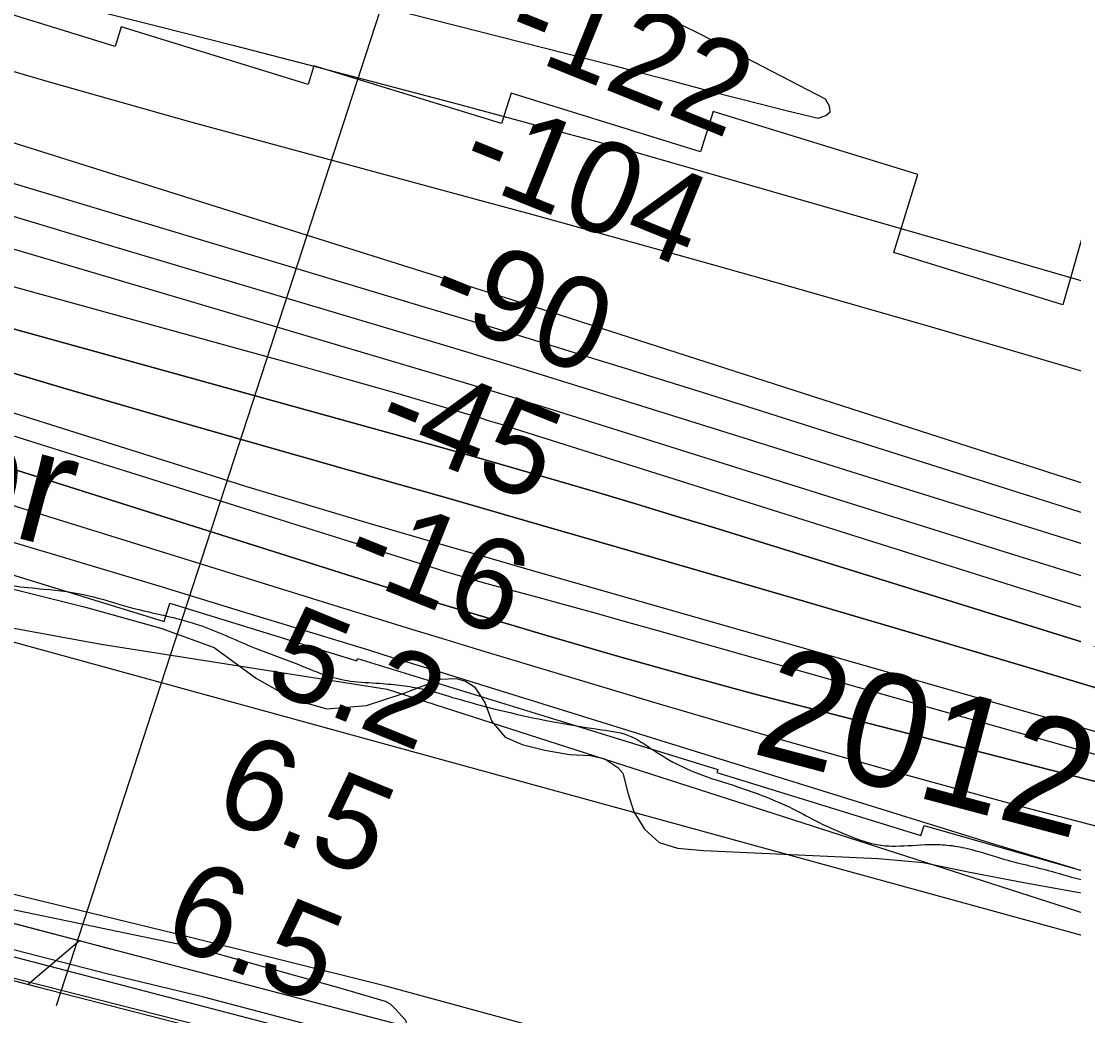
# Model space of a CAD drawing. Extents: x 3734862 to 3772949, y 391520 to 417239.
# Drawn here: x 3743330 to 3744100, y 404546 to 405274 of the extents above; entities that cross this region are included whole.
import ezdxf

# ---------------------------------------------------------------- set-up
doc = ezdxf.new("R2010")
doc.units = 0
for name, color, linetype in [('V-FLOD-BASE', 7, 'Continuous'), ('V-LEVE-TOET', 7, 'Continuous'), ('V-RIVR-EDGE', 7, 'Continuous'), ('V-RIVR-IDEN', 7, 'Continuous'), ('V-RIVR-RANG', 7, 'Continuous'), ('V-RRAP-FSHR', 7, 'Continuous'), ('V-RRAP-RVMT', 7, 'Continuous'), ('V-SITE-VEGE', 7, 'Continuous'), ('V-SURV-LINE', 7, 'Continuous'), ('V-TOPO-DPTH', 7, 'Continuous'), ('V-TOPO-MAJR', 7, 'Continuous'), ('V-TOPO-MINR', 7, 'Continuous'), ('V-TOPO-SHOR', 7, 'Continuous'), ('V-TOPO-WATR', 7, 'Continuous')]:
    doc.layers.add(name, color=color, linetype=linetype)

msp = doc.modelspace()

# ---------------------------------------------------------------- linework, layer by layer
at = {"layer": 'V-FLOD-BASE'}
msp.add_lwpolyline([(3741803.04, 405256.38), (3741828.8, 405242.04), (3741899.63, 405199.43), (3741965.13, 405159.14), (3742042.8, 405112.37), (3742137.91, 405053.54), (3742242.67, 404988.23), (3742340.8, 404923.82), (3742458.41, 404848.76), (3742555.3, 404788.55), (3742592.78, 404766.32), (3742612.91, 404757.09), (3742638.17, 404748.81), (3742691.39, 404733.67), (3742795.22, 404705.71), (3742952.8, 404667.76), (3743127.33, 404622.89), (3743342.82, 404567.02), (3743492.56, 404528.55), (3743646.04, 404489.18), (3743813.84, 404444.74), (3743963.11, 404406.74), (3744124.34, 404367.87)], dxfattribs=at)
at = {"layer": 'V-LEVE-TOET'}
msp.add_lwpolyline([(3741628.66, 405352.2), (3741780.31, 405287.13), (3741845.39, 405255.7), (3741955.4, 405188.08), (3742116.45, 405092.7), (3742264.88, 405000.53), (3742443.4, 404886.08), (3742584.27, 404792.47), (3742604.42, 404780.43), (3742616.12, 404773.95), (3742646.52, 404765.23), (3742696.1, 404751.48), (3742794.69, 404725.36), (3742931.43, 404690.1), (3743095.85, 404647.05), (3743222.3, 404615.94), (3743373.07, 404576.55), (3743548.44, 404530.75), (3743737.37, 404483.15), (3743928.07, 404434.62), (3744115.49, 404387.95)], dxfattribs=at)
at = {"layer": 'V-RIVR-EDGE'}
msp.add_spline([(3743293.35, 404868.11), (3743323.66, 404860.76), (3743346.3, 404858.28), (3743379.44, 404853.34), (3743405.31, 404846), (3743461.88, 404831.3), (3743501.07, 404815.03), (3743532.17, 404803.23), (3743554.39, 404794.68), (3743570.56, 404791), (3743591.99, 404789.33), (3743608.56, 404787.67), (3743623.11, 404785.21), (3743642.51, 404779.91), (3743665.54, 404773.38), (3743754.46, 404755.37), (3743775.88, 404750.46), (3743787.59, 404743.56), (3743806.56, 404731.79), (3743823.12, 404724.06), (3743854.64, 404713.47), (3743871.61, 404707.36), (3743894.23, 404697.6), (3743913.61, 404687.45), (3743935.83, 404677.69), (3743957.24, 404671.16), (3743969.37, 404670.32), (3743994.04, 404671.48), (3744006.98, 404671.04), (3744021.94, 404668.58), (3744046.99, 404661.24), (3744083.36, 404651.85), (3744107.2, 404645.32), (3744132.26, 404641.21), (3744163.79, 404636.28), (3744211.08, 404627.67), (3744243.41, 404620.72), (3744267.26, 404615), (3744300.8, 404605.61), (3744331.1, 404597.45), (3744358.58, 404587.68), (3744378.37, 404580.35), (3744415.54, 404566.11), (3744449.07, 404553.89), (3744477.36, 404545.33), (3744501.6, 404537.59), (3744520.19, 404531.48), (3744538.37, 404526.17), (3744566.65, 404515.19), (3744624.01, 404493.21), (3744650.26, 404478.59), (3744669.24, 404466), (3744673.66, 404457.5), (3744684.97, 404452.62), (3744691.83, 404445.73), (3744698.68, 404435.2), (3744707.56, 404430.32), (3744719.29, 404431.1), (3744724.96, 404433.11), (3744737.49, 404433.49), (3744745.98, 404431.44), (3744765.36, 404420.88), (3744785.14, 404405.87), (3744820.67, 404382.33), (3744830.37, 404379.88), (3744841.68, 404377.42), (3744853.81, 404374.56), (3744865.11, 404368.07), (3744872.78, 404361.98), (3744880.06, 404361.16), (3744903.51, 404359.08), (3744932.61, 404352.94), (3744944.72, 404347.65), (3744955.63, 404344.39), (3744974.61, 404334.23), (3744983.91, 404333.4), (3744995.24, 404333.78), (3745012.21, 404332.12), (3745022.32, 404329.67), (3745030.8, 404325.2), (3745039.29, 404324.77), (3745051.02, 404324.74), (3745074.87, 404324.68), (3745087.4, 404323.04), (3745109.63, 404318.13), (3745128.22, 404313.23), (3745160.16, 404309.51), (3745185.63, 404309.85), (3745207.88, 404311.01), (3745232.96, 404314.99), (3745247.11, 404315.77), (3745261.27, 404315.73), (3745274.6, 404312.46), (3745291.16, 404304.34), (3745304.09, 404298.64), (3745317.02, 404294.16), (3745333.59, 404292.91), (3745358.25, 404290.42), (3745387.76, 404284.69), (3745417.67, 404280.97), (3745454.05, 404273.2), (3745480.71, 404264.64), (3745507.78, 404255.28), (3745530.01, 404249.16), (3745550.22, 404245.47), (3745583.76, 404236.08), (3745619.72, 404227.91), (3745646, 404222.99), (3745654.89, 404220.94), (3745671.46, 404216.86), (3745683.58, 404211.98), (3745696.51, 404208.31), (3745719.14, 404203.4), (3745740.97, 404200.11), (3745764.41, 404195.2), (3745796.35, 404192.29), (3745832.72, 404185.73), (3745847.68, 404182.05), (3745861.81, 404175.95), (3745871.1, 404171.48), (3745887.67, 404168.21), (3745902.23, 404169.38), (3745918.02, 404175.41), (3745932.58, 404177.8), (3745945.93, 404177.77), (3745956.84, 404177.33), (3745971.79, 404172.85), (3746023.92, 404156.55), (3746042.51, 404154.07), (3746070.81, 404150.36), (3746091.43, 404149.91), (3746112.05, 404147.84), (3746132.67, 404145.36), (3746160.15, 404141.65), (3746177.13, 404139.18), (3746193.3, 404138.74), (3746209.48, 404138.3), (3746272.53, 404128.03), (3746296.38, 404124.33), (3746332.76, 404116.96), (3746353.37, 404112.87), (3746368.74, 404112.43), (3746375.61, 404112.41), (3746387.34, 404112.38), (3746403.1, 404109.91), (3746420.88, 404105.83), (3746440.27, 404098.1), (3746450.77, 404091.2), (3746455.2, 404083.91), (3746464.89, 404079.43), (3746485.5, 404070.89), (3746515.4, 404063.54), (3746551.78, 404056.57), (3746563.09, 404054.12), (3746573.59, 404048.43), (3746585.71, 404043.96), (3746610.37, 404041.06), (3746625.74, 404041.43), (3746635.85, 404041.41), (3746653.63, 404036.91), (3746669.39, 404034.45), (3746697.69, 404030.33), (3746728.81, 404025.4), (3746736.5, 404025.79), (3746744.18, 404026.58), (3746752.68, 404029.79), (3746761.58, 404030.98), (3746772.1, 404030.96), (3746781.8, 404028.91), (3746804.82, 404020.77), (3746855.35, 404010.53), (3746863.03, 404010.92), (3746880.43, 404015.73), (3746897.84, 404022.97), (3746904.71, 404024.16), (3746915.63, 404024.54), (3746934.62, 404019.23), (3746946.74, 404012.33), (3746956.03, 404007.86), (3746973, 404001.75), (3746991.59, 403997.66), (3746998.46, 403997.65), (3747003.31, 403997.23), (3747010.18, 403996), (3747017.85, 403989.91), (3747024.31, 403985.45), (3747029.97, 403985.44), (3747036.45, 403990.68), (3747040.91, 403992.28), (3747047.78, 403992.27), (3747054.65, 403992.25), (3747065.97, 403989.8), (3747084.96, 403984.9), (3747096.69, 403984.06), (3747106.39, 403984.03), (3747147.63, 403978.27), (3747177.54, 403976.58), (3747201.8, 403975.31), (3747217.98, 403974.46), (3747231.73, 403974.83), (3747241.83, 403974.8), (3747259.62, 403973.14), (3747333.59, 403961.64), (3747359.06, 403957.93), (3747384.94, 403958.27), (3747403.96, 403962.68), (3747410.83, 403962.66), (3747420.53, 403960.61), (3747433.46, 403957.75), (3747435.48, 403953.7), (3747437.08, 403948.85), (3747439.5, 403945.6), (3747444.35, 403943.17), (3747456.47, 403938.69), (3747480.31, 403932.56), (3747502.54, 403930.08), (3747511.84, 403928.04), (3747522.75, 403925.58), (3747535.68, 403923.13), (3747553.06, 403919.04), (3747578.52, 403912.51), (3747635.91, 403900.64), (3747669.86, 403893.28), (3747690.47, 403889.58), (3747709.47, 403885.9), (3747725.24, 403885.46), (3747740.61, 403885.82), (3747754.75, 403882.96), (3747766.87, 403879.29), (3747778.19, 403875.22), (3747787.48, 403872.77), (3747802.44, 403871.11), (3747819.02, 403870.67), (3747872.78, 403864.06), (3747906.34, 403860.34), (3747953.64, 403855.78), (3747986.38, 403851.65), (3748020.34, 403848.74), (3748057.53, 403842.58), (3748089.86, 403835.22), (3748115.32, 403831.92), (3748133.52, 403831.47), (3748147.26, 403829.42), (3748150.08, 403824.96), (3748152.48, 403814.44), (3748156.9, 403803.11), (3748167, 403798.23), (3748176.7, 403797.4), (3748186.41, 403796.97), (3748193.28, 403796.95), (3748205.02, 403803.39), (3748215.96, 403810.65), (3748222.84, 403813.86), (3748233.76, 403814.65), (3748239.83, 403814.23), (3748245.48, 403811.79), (3748251.14, 403808.94), (3748288.72, 403799.95), (3748317.02, 403796.24), (3748335.61, 403793.77), (3748353.8, 403792.11), (3748366.33, 403788.03), (3748379.26, 403782.34), (3748384.9, 403776.67), (3748389.75, 403775.04), (3748397.84, 403774.61), (3748406.33, 403775.8), (3748426.96, 403778.18), (3748460.52, 403776.07), (3748475.07, 403774.42), (3748491.24, 403772.76), (3748504.18, 403772.73), (3748524.81, 403773.09), (3748537.74, 403772.65), (3748551.89, 403768.97), (3748559.56, 403764.51), (3748568.45, 403761.25), (3748600.38, 403755.11), (3748608.87, 403755.89), (3748624.24, 403755.86), (3748646.47, 403752.97), (3748662.64, 403748.48), (3748676.78, 403746.83), (3748692.94, 403739.51), (3748706.28, 403735.84), (3748725.68, 403732.15), (3748751.14, 403728.45), (3748770.55, 403728), (3748784.3, 403727.96), (3748793.6, 403727.94), (3748809.76, 403723.05), (3748824.71, 403718.97), (3748846.54, 403713.66), (3748865.54, 403711.18), (3748886.16, 403709.92), (3748902.33, 403707.86), (3748920.11, 403704.58), (3748946.78, 403697.64), (3748987.19, 403686.22), (3749018.71, 403678.86), (3749042.97, 403675.56), (3749065.6, 403671.06), (3749091.48, 403670.59), (3749109.27, 403669.33), (3749133.12, 403666.04), (3749146.86, 403664.79), (3749158.98, 403660.32), (3749181.61, 403654.6), (3749198.59, 403651.32), (3749225.68, 403649.64), (3749243.87, 403646.76), (3749268.13, 403645.49), (3749289.15, 403643.41), (3749299.25, 403641.77), (3749316.63, 403635.66), (3749328.75, 403630.78), (3749349.76, 403625.47), (3749370.77, 403619.76), (3749386.94, 403617.29), (3749403.11, 403614.42), (3749420.08, 403610.74), (3749470.59, 403594.85), (3749501.3, 403585.06), (3749524.74, 403580.56), (3749548.19, 403578.88), (3749568, 403577.62), (3749600.74, 403572.28)], degree=3, dxfattribs=at)
at = {"layer": 'V-RIVR-RANG'}
msp.add_line((3743355.67, 404553.83), (3743640.27, 405428.71), dxfattribs=at)
at = {"layer": 'V-RRAP-FSHR'}
msp.add_line((3743372.37, 404600.96), (3743335.14, 404569.36), dxfattribs=at)
for points in [[(3744483.72, 404317.65), (3744096.93, 404414.47), (3743639.22, 404531.05), (3743120.19, 404667.02), (3742731.15, 404762.46), (3742601.75, 404809.4), (3742448.92, 404910.66), (3742129.46, 405108.34), (3741905.32, 405240.49), (3741772.84, 405307.91), (3741598.83, 405383.05), (3741291.51, 405502.33), (3740610.83, 405791.5), (3740295.5, 405923.92), (3740004.84, 406039.79)], [(3741468.97, 405553.07), (3741804.64, 405378.58), (3742229.12, 405209.73), (3742676.7, 405023.86), (3743148.5, 404867.63), (3744116.18, 404602.33), (3744824.73, 404371.64), (3745133.83, 404289.74), (3745755.59, 404164.01)], [(3743372.37, 404600.96), (3743304.65, 404618.7)], [(3743396.22, 404594.71), (3743372.37, 404600.96)]]:
    msp.add_lwpolyline(points, dxfattribs=at)
at = {"layer": 'V-RRAP-RVMT'}
for p, q in [((3743398.42, 405255.11), (3743258.09, 405298.36)), ((3743402.88, 405269.42), (3743398.42, 405255.11)), ((3743539.69, 405227.3), (3743402.88, 405269.42)), ((3743543.85, 405240.88), (3743539.69, 405227.3)), ((3743681.19, 405198.63), (3743543.85, 405240.88)), ((3743688.16, 405220.78), (3743681.19, 405198.63)), ((3743826.81, 405177.99), (3743688.16, 405220.78)), ((3743835.9, 405207.54), (3743826.81, 405177.99)), ((3743985.65, 405161.4), (3743835.9, 405207.54)), ((3743968.08, 405104.34), (3743985.65, 405161.4)), ((3744110.14, 405130.28), (3744091.79, 405066.13)), ((3744091.79, 405066.13), (3743968.08, 405104.34)), ((3743293.95, 404877.66), (3743434.29, 404834.42)), ((3743434.29, 404834.42), (3743438.42, 404848.01)), ((3743438.42, 404848.01), (3743575.26, 404805.88)), ((3743575.26, 404805.88), (3743575.77, 404807.55)), ((3743575.77, 404807.55), (3743712, 404765.58)), ((3743712, 404765.58), (3743712.01, 404765.62)), ((3743712.01, 404765.62), (3743839.38, 404726.36)), ((3743839.38, 404726.36), (3743838.64, 404724.09)), ((3743838.64, 404724.09), (3743987.97, 404678.08)), ((3743987.97, 404678.08), (3743990.26, 404685.38)), ((3743990.26, 404685.38), (3744133.06, 404644.63))]:
    msp.add_line(p, q, dxfattribs=at)
at = {"layer": 'V-SITE-VEGE'}
for p, q in [((3743270.46, 404871.71), (3743376.88, 404844.99)), ((3743376.88, 404844.99), (3743431.96, 404829.57)), ((3743431.96, 404829.57), (3743470.85, 404815.44)), ((3743470.85, 404815.44), (3743501.93, 404792.95)), ((3743501.93, 404792.95), (3743529.27, 404777.38)), ((3743609.2, 404781.95), (3743636.41, 404792.26)), ((3743636.41, 404792.26), (3743647.96, 404792.78)), ((3743647.96, 404792.78), (3743654.9, 404790.96)), ((3743654.9, 404790.96), (3743661.39, 404786.84)), ((3743582.44, 404773.03), (3743609.2, 404781.95)), ((3743661.39, 404786.84), (3743668.84, 404775.33)), ((3743529.27, 404777.38), (3743553.34, 404770.57)), ((3743668.84, 404775.33), (3743674, 404761.49)), ((3743553.34, 404770.57), (3743582.44, 404773.03)), ((3743674, 404761.49), (3743683.77, 404749.98)), ((3743683.77, 404749.98), (3743696.27, 404744.5)), ((3743696.27, 404744.5), (3743712.93, 404740.43)), ((3743712.93, 404740.43), (3743730.97, 404737.29)), ((3743730.97, 404737.29), (3743746.22, 404736.44)), ((3743746.22, 404736.44), (3743756.86, 404734.18)), ((3743756.86, 404734.18), (3743766.14, 404727.77)), ((3743766.14, 404727.77), (3743769.86, 404723.62)), ((3743769.86, 404723.62), (3743773.63, 404709.32)), ((3743773.63, 404709.32), (3743777.86, 404695.47)), ((3743777.86, 404695.47), (3743785.78, 404682.58)), ((3743785.78, 404682.58), (3743796.46, 404672.92)), ((3743796.46, 404672.92), (3743809.88, 404668.84)), ((3743809.88, 404668.84), (3743828.84, 404667.08)), ((3743828.84, 404667.08), (3743956.88, 404661.27)), ((3743956.88, 404661.27), (3743989.7, 404658.21)), ((3743989.7, 404658.21), (3744022.55, 404651.44)), ((3744022.55, 404651.44), (3744063.26, 404643.79)), ((3743441.88, 404606.41), (3743271.61, 404647.59)), ((3744063.26, 404643.79), (3744134.49, 404630.76)), ((3743596.43, 404567.92), (3743441.88, 404606.41)), ((3743769.97, 404520.75), (3743596.43, 404567.92))]:
    msp.add_line(p, q, dxfattribs=at)
at = {"layer": 'V-SURV-LINE'}
msp.add_lwpolyline([(3742637.96, 404748.22), (3744983.5, 404152.08)], dxfattribs=at)
at = {"layer": 'V-TOPO-DPTH'}
for points in [[(3742808.87, 405149.55), (3743464.89, 404942.66), (3743493.99, 404933.58), (3743523.13, 404924.62), (3743552.32, 404915.84), (3743581.55, 404907.19), (3743610.81, 404898.65), (3743640.09, 404890.15), (3743669.38, 404881.72), (3743698.69, 404873.32), (3744052.81, 404772.23), (3744115.74, 404754.17)], [(3742808.87, 405149.55), (3743464.89, 404942.66), (3743493.99, 404933.58), (3743523.13, 404924.62), (3743552.32, 404915.84), (3743581.55, 404907.19), (3743610.81, 404898.65), (3743640.09, 404890.15), (3743669.38, 404881.72), (3743698.69, 404873.32), (3744052.81, 404772.23), (3744115.74, 404754.17)], [(3744443.41, 404714.57), (3743837.16, 404902.91), (3743808.7, 404911.67), (3743780.21, 404920.34), (3743751.68, 404928.85), (3743723.11, 404937.26), (3743694.51, 404945.55), (3743665.88, 404953.74), (3743637.22, 404961.82), (3743608.54, 404969.82), (3743163.59, 405092.85)], [(3744443.41, 404714.57), (3743837.16, 404902.91), (3743808.7, 404911.67), (3743780.21, 404920.34), (3743751.68, 404928.85), (3743723.11, 404937.26), (3743694.51, 404945.55), (3743665.88, 404953.74), (3743637.22, 404961.82), (3743608.54, 404969.82), (3743163.59, 405092.85)], [(3744120.3, 404716.38), (3743912.07, 404769.58), (3743863.84, 404782.2), (3743815.71, 404795.19), (3743767.73, 404808.73), (3743719.85, 404822.64), (3743651.87, 404842.8), (3743638.07, 404846.94), (3743624.28, 404851.12), (3743610.52, 404855.38), (3743596.77, 404859.69), (3742916.13, 405074.9)], [(3744120.3, 404716.38), (3743912.07, 404769.58), (3743863.84, 404782.2), (3743815.71, 404795.19), (3743767.73, 404808.73), (3743719.85, 404822.64), (3743651.87, 404842.8), (3743638.07, 404846.94), (3743624.28, 404851.12), (3743610.52, 404855.38), (3743596.77, 404859.69), (3742916.13, 405074.9)], [(3744151.04, 404775.53), (3744068.18, 404800.45), (3743985.25, 404825.14), (3743902.22, 404849.51), (3743819.12, 404873.65), (3743698.32, 404908.47), (3743675.57, 404915.02), (3743652.82, 404921.55), (3743630.06, 404928.05), (3743607.3, 404934.54), (3743458.2, 404976.93), (3743361.03, 405005.12), (3743264.08, 405033.99)], [(3743264.08, 405033.99), (3743361.03, 405005.12), (3743458.2, 404976.93), (3743607.3, 404934.54), (3743630.06, 404928.05), (3743652.82, 404921.55), (3743675.57, 404915.02), (3743698.32, 404908.47), (3743819.12, 404873.65), (3743902.22, 404849.51), (3743985.25, 404825.14), (3744068.18, 404800.45), (3744151.04, 404775.53)], [(3743317.23, 404894.56), (3743375.12, 404877.24), (3743432.97, 404859.77), (3743490.78, 404842.18), (3743583.84, 404813.73), (3743595.1, 404810.28), (3743606.35, 404806.83), (3743617.61, 404803.35), (3743628.85, 404799.87), (3744041.86, 404671.82), (3744100.07, 404654.07)]]:
    msp.add_lwpolyline(points, dxfattribs=at)
at = {"layer": 'V-TOPO-MAJR'}
for points in [[(3741173.2, 406092.75), (3741984.41, 405747.97), (3742807.36, 405407), (3742820.91, 405401.54), (3742834.53, 405396.26), (3742848.26, 405391.25), (3742862.05, 405386.42), (3743039.82, 405326.16), (3743142.84, 405292.3), (3743246.26, 405259.73), (3743350.26, 405229.09), (3743454.66, 405199.74), (3743671.51, 405140.96), (3743703.12, 405132.34), (3743734.71, 405123.68), (3743766.29, 405114.93), (3743797.84, 405106.13), (3743838.8, 405094.66), (3743890.8, 405079.98), (3743942.76, 405065.18), (3743994.66, 405050.18), (3744046.53, 405035.05), (3744456.13, 404914.76)], [(3743160.11, 405124.66), (3743532.3, 405022), (3743556.41, 405015.27), (3743580.5, 405008.44), (3743604.54, 405001.47), (3743628.55, 404994.4), (3743666.48, 404983.11), (3743671.51, 404981.6), (3743676.53, 404980.07), (3743681.54, 404978.53), (3743686.55, 404976.96), (3744287.51, 404787.61)]]:
    msp.add_lwpolyline(points, dxfattribs=at)
at = {"layer": 'V-TOPO-MINR'}
for points in [[(3740989.32, 405776.2), (3741834.44, 405377.15), (3742641.79, 405034.91), (3742658.74, 405027.95), (3742675.8, 405021.25), (3742692.99, 405014.93), (3742710.29, 405008.88), (3742978.31, 404918.51), (3743079.31, 404887.29), (3743181.16, 404859.54), (3743284.29, 404837), (3743388.27, 404817.93), (3743597.52, 404785.02), (3744377.85, 404534.14)], [(3741768.7, 405754), (3741888.15, 405706.73), (3741922.45, 405693.15), (3741956.75, 405679.58), (3741991.05, 405666.01), (3742025.35, 405652.44), (3742634.65, 405411.39), (3742664.19, 405399.89), (3742693.82, 405388.6), (3742723.56, 405377.64), (3742753.39, 405366.88), (3742783.32, 405356.45), (3742813.33, 405346.23), (3742843.45, 405336.33), (3742873.64, 405326.65), (3743710.15, 405063.08), (3744491.27, 404811.88)], [(3743853.05, 405217.36), (3743871.26, 405212.77), (3743889.49, 405208.28), (3743912.88, 405202.62), (3743918.49, 405204.49), (3743921.63, 405207.27), (3743921.09, 405211.44), (3743918.08, 405216.52), (3743826.92, 405263.84), (3743812.13, 405271.12), (3743797.16, 405277.97), (3743781.91, 405284.18), (3743766.47, 405289.96), (3743423.17, 405410.23), (3743338.42, 405439.62), (3743253.54, 405468.65)], [(3743037.19, 405368.41), (3743430.7, 405269.56), (3743485.52, 405255.66), (3743540.29, 405241.58), (3743595, 405227.25), (3743649.66, 405212.75), (3743730.02, 405191.23), (3743744.46, 405187.32), (3743758.89, 405183.36), (3743773.29, 405179.32), (3743787.68, 405175.23), (3744024.21, 405107.25), (3744111.83, 405082.05)], [(3743277.16, 405365.59), (3743358.74, 405344.03), (3743744.08, 405245.98), (3743762.27, 405241.3), (3743780.44, 405236.58), (3743798.59, 405231.77), (3743816.73, 405226.91), (3743834.88, 405222.09), (3743853.05, 405217.36)], [(3743075.36, 405229.55), (3743627.85, 405063.71), (3743664.63, 405052.61), (3743701.39, 405041.42), (3743738.12, 405030.11), (3743774.82, 405018.71), (3743786.26, 405015.14), (3743828.65, 405001.87), (3743871.03, 404988.57), (3743913.4, 404975.21), (3743955.75, 404961.82), (3744466.08, 404800.08)], [(3742808.87, 405149.55), (3743464.89, 404942.66), (3743493.99, 404933.58), (3743523.13, 404924.62), (3743552.32, 404915.84), (3743581.55, 404907.19), (3743610.81, 404898.65), (3743640.09, 404890.15), (3743669.38, 404881.72), (3743698.69, 404873.32), (3744052.81, 404772.23), (3744115.74, 404754.17)], [(3743293.6, 405140.07), (3743394.22, 405109.84), (3743641.04, 405036.09), (3743666.97, 405028.29), (3743692.88, 405020.42), (3743718.77, 405012.45), (3743744.62, 405004.41), (3743861.7, 404967.76), (3743946.08, 404941.35), (3744030.46, 404914.94), (3744114.84, 404888.53)], [(3743318.14, 405108.75), (3743391.48, 405087.16), (3743464.79, 405065.46), (3743538.08, 405043.7), (3743653.94, 405009.2), (3743669.27, 405004.6), (3743684.59, 404999.95), (3743699.88, 404995.23), (3743715.16, 404990.47), (3744048.57, 404885.8), (3744118.46, 404863.91)], [(3743163.59, 405092.85), (3743608.54, 404969.82), (3743637.22, 404961.82), (3743665.88, 404953.74), (3743694.51, 404945.55), (3743723.11, 404937.26), (3743751.68, 404928.85), (3743780.21, 404920.34), (3743808.7, 404911.67), (3743837.16, 404902.91), (3744443.41, 404714.57)], [(3742916.13, 405074.9), (3743596.77, 404859.69), (3743610.52, 404855.38), (3743624.28, 404851.12), (3743638.07, 404846.94), (3743651.87, 404842.8), (3743719.85, 404822.64), (3743767.73, 404808.73), (3743815.71, 404795.19), (3743863.84, 404782.2), (3743912.07, 404769.58), (3744120.3, 404716.38)], [(3743264.08, 405033.99), (3743361.03, 405005.12), (3743458.2, 404976.93), (3743607.3, 404934.54), (3743630.06, 404928.05), (3743652.82, 404921.55), (3743675.57, 404915.02), (3743698.32, 404908.47), (3743819.12, 404873.65), (3743902.22, 404849.51), (3743985.25, 404825.14), (3744068.18, 404800.45), (3744151.04, 404775.53)], [(3743273.88, 404986.1), (3743345.75, 404963.52), (3743417.63, 404940.95), (3743489.5, 404918.38), (3743628.67, 404874.69), (3743630.96, 404873.98), (3743633.26, 404873.27), (3743635.56, 404872.58), (3743637.86, 404871.89), (3743649.19, 404868.53), (3743657.16, 404866.19), (3743665.15, 404863.9), (3743673.15, 404861.65), (3743681.16, 404859.45), (3743707.75, 404852.22), (3743729.06, 404846.39), (3743750.36, 404840.53), (3743771.63, 404834.59), (3743792.9, 404828.62), (3744194.42, 404715.2)], [(3743234.11, 404947.51), (3743338.11, 404914.92), (3743564.93, 404844.49), (3743590.11, 404836.71), (3743615.31, 404828.97), (3743640.53, 404821.31), (3743665.76, 404813.69), (3743794.11, 404775.14), (3743883.69, 404748.84), (3743973.47, 404723.28), (3744063.56, 404698.85), (3744153.86, 404675.15)]]:
    msp.add_lwpolyline(points, dxfattribs=at)
at = {"layer": 'V-TOPO-SHOR'}
msp.add_lwpolyline([(3743393.47, 404576.59), (3743213.93, 404622.81), (3743081.12, 404656.32), (3743046.42, 404664.92), (3743039.93, 404669.05), (3743036.19, 404676.42), (3743036.6, 404687.06), (3743043.98, 404689.41), (3743056.92, 404689.47), (3743166.13, 404662.3), (3743276.72, 404633.76), (3743456.22, 404596.32), (3743563.59, 404566.37), (3743595.99, 404556.83), (3743599.7, 404555.01), (3743603.41, 404551.33), (3743610.85, 404543.05), (3743612.73, 404536.12), (3743611.37, 404531.03), (3743608.15, 404527.78), (3743598.46, 404525.42), (3743587.36, 404527.21), (3743463.34, 404559.85), (3743393.47, 404576.59)], dxfattribs=at)
at = {"layer": 'V-TOPO-WATR'}
msp.add_lwpolyline([(3743317.23, 404894.56), (3743375.12, 404877.24), (3743432.97, 404859.77), (3743490.78, 404842.18), (3743583.84, 404813.73), (3743595.1, 404810.28), (3743606.35, 404806.83), (3743617.61, 404803.35), (3743628.85, 404799.87), (3744041.86, 404671.82), (3744100.07, 404654.07)], dxfattribs=at)

# ---------------------------------------------------------------- texts
at = {"layer": 'V-RIVR-IDEN'}
for s, p in [('September', (3742832.62, 405026.59)), ('2012', (3743862.7, 404738.61))]:
    msp.add_text(s, height=83, rotation=345.16554, dxfattribs=at).set_placement(p)
at = {"layer": 'V-RIVR-RANG'}
for s, rotation, p in [('-122', 338.09133, (3743680.47, 405254.47)), ('-104', 338.09133, (3743647.57, 405159.92)), ('-90', 338.09133, (3743624.23, 405061.53)), ('-45', 338.09133, (3743585.95, 404969.13)), ('-16', 338.09133, (3743562.6, 404870.74)), ('5.2', 337.80833, (3743505.73, 404786.28)), ('6.5', 337.80833, (3743468.19, 404693.6)), ('6.5', 337.80833, (3743430.65, 404600.91))]:
    msp.add_text(s, height=67, rotation=rotation, dxfattribs=at).set_placement(p)

doc.saveas('drawing.dxf')
